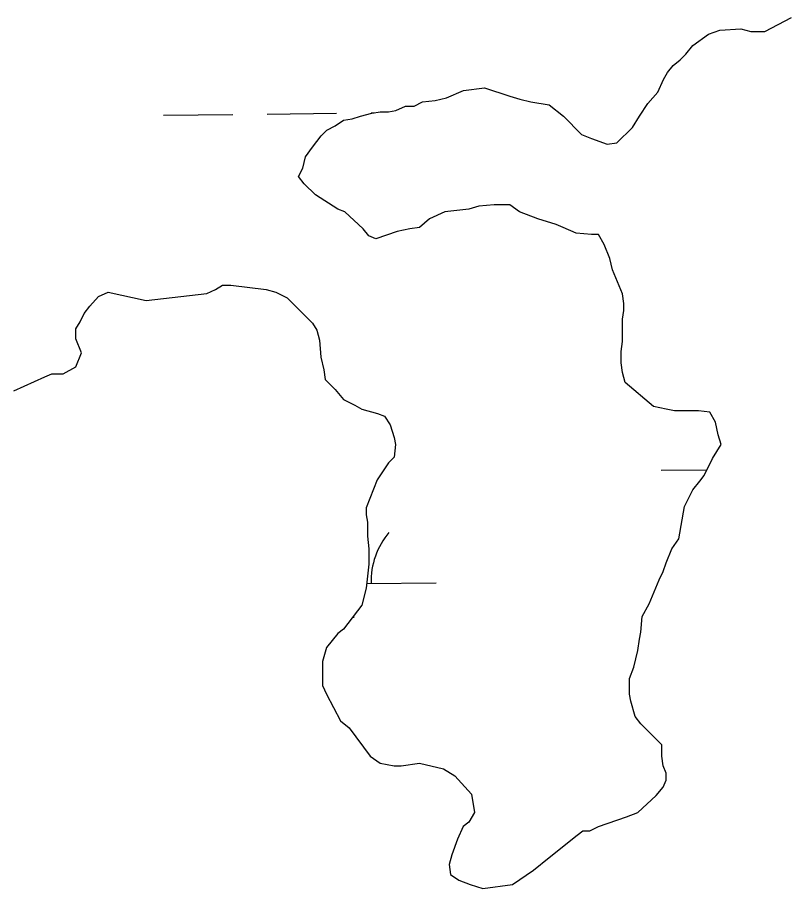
# Model space of a CAD drawing. Extents: x 3684037 to 3722149, y 433263 to 459021.
# Drawn here: x 3708344.4 to 3708701.9, y 456182.1 to 456584.2 of the extents above; entities that cross this region are included whole.
import ezdxf

# ---------------------------------------------------------------- set-up
doc = ezdxf.new("R2010")
doc.units = 0
doc.layers.add('V-TOPO-SHOR', color=7, linetype='Continuous')
doc.layers.add('V-WETL-SWMP', color=7, linetype='Continuous')

msp = doc.modelspace()

# ---------------------------------------------------------------- linework, layer by layer
at = {"layer": 'V-TOPO-SHOR'}
for p, q in [((3708689.58, 456577.7), (3708701.94, 456584.21)), ((3708668.76, 456578.36), (3708678.52, 456579.01)), ((3708678.52, 456579.01), (3708683.07, 456577.7)), ((3708656.39, 456571.2), (3708663.55, 456576.41)), ((3708663.55, 456576.41), (3708668.76, 456578.36)), ((3708683.07, 456577.7), (3708689.58, 456577.7)), ((3708653.14, 456567.3), (3708656.39, 456571.2)), ((3708650.54, 456564.7), (3708653.14, 456567.3)), ((3708647.28, 456562.09), (3708650.54, 456564.7)), ((3708642.73, 456555.59), (3708644.68, 456558.84)), ((3708644.68, 456558.84), (3708647.28, 456562.09)), ((3708640.12, 456549.73), (3708642.73, 456555.59)), ((3708550.33, 456550.4), (3708560.09, 456551.7)), ((3708560.09, 456551.7), (3708571.8, 456547.79)), ((3708537.31, 456545.85), (3708542.52, 456547.15)), ((3708542.52, 456547.15), (3708550.33, 456550.4)), ((3708571.8, 456547.79), (3708576.35, 456546.49)), ((3708635.57, 456544.53), (3708640.12, 456549.73)), ((3708519.09, 456541.29), (3708523.65, 456543.25)), ((3708523.65, 456543.25), (3708527.55, 456543.25)), ((3708527.55, 456543.25), (3708531.46, 456545.2)), ((3708531.46, 456545.2), (3708537.31, 456545.85)), ((3708576.35, 456546.49), (3708581.56, 456545.19)), ((3708581.56, 456545.19), (3708590.02, 456543.88)), ((3708590.02, 456543.88), (3708596.52, 456538.68)), ((3708631.66, 456538.67), (3708635.57, 456544.53)), ((3708498.92, 456537.39), (3708502.82, 456538.69)), ((3708502.82, 456538.69), (3708508.03, 456540)), ((3708508.03, 456540), (3708511.93, 456540.65)), ((3708511.93, 456540.65), (3708515.84, 456540.64)), ((3708515.84, 456540.64), (3708519.09, 456541.29)), ((3708596.52, 456538.68), (3708604.98, 456530.22)), ((3708628.41, 456533.47), (3708631.66, 456538.67)), ((3708491.11, 456534.14), (3708495.01, 456536.74)), ((3708495.01, 456536.74), (3708498.92, 456537.39)), ((3708484.6, 456529.59), (3708487.21, 456532.19)), ((3708487.21, 456532.19), (3708491.11, 456534.14)), ((3708621.25, 456526.31), (3708628.41, 456533.47)), ((3708480.7, 456524.38), (3708484.6, 456529.59)), ((3708604.98, 456530.22), (3708609.54, 456528.26)), ((3708609.54, 456528.26), (3708616.69, 456525.66)), ((3708477.44, 456519.83), (3708480.7, 456524.38)), ((3708616.69, 456525.66), (3708621.25, 456526.31)), ((3708476.14, 456514.62), (3708477.44, 456519.83)), ((3708474.19, 456510.72), (3708476.14, 456514.62)), ((3708476.79, 456507.47), (3708474.19, 456510.72)), ((3708481.99, 456502.26), (3708476.79, 456507.47)), ((3708492.4, 456495.75), (3708481.99, 456502.26)), ((3708495.66, 456494.45), (3708492.4, 456495.75)), ((3708504.12, 456486.64), (3708495.66, 456494.45)), ((3708541.86, 456494.44), (3708534.7, 456491.19)), ((3708552.92, 456495.74), (3708541.86, 456494.44)), ((3708557.47, 456497.04), (3708552.92, 456495.74)), ((3708564.63, 456497.69), (3708557.47, 456497.04)), ((3708571.79, 456497.69), (3708564.63, 456497.69)), ((3708576.34, 456494.43), (3708571.79, 456497.69)), ((3708584.8, 456491.18), (3708576.34, 456494.43)), ((3708534.7, 456491.19), (3708530.14, 456487.29)), ((3708593.26, 456488.57), (3708584.8, 456491.18)), ((3708506.72, 456483.39), (3708504.12, 456486.64)), ((3708525.59, 456486.64), (3708519.73, 456485.33)), ((3708530.14, 456487.29), (3708525.59, 456486.64)), ((3708596.51, 456487.27), (3708593.26, 456488.57)), ((3708602.37, 456484.67), (3708596.51, 456487.27)), ((3708509.97, 456482.08), (3708506.72, 456483.39)), ((3708519.73, 456485.33), (3708509.97, 456482.08)), ((3708609.53, 456484.02), (3708602.37, 456484.67)), ((3708612.78, 456484.02), (3708609.53, 456484.02)), ((3708615.38, 456479.46), (3708612.78, 456484.02)), ((3708617.98, 456472.95), (3708615.38, 456479.46)), ((3708619.28, 456467.75), (3708617.98, 456472.95)), ((3708623.84, 456456.69), (3708619.28, 456467.75)), ((3708431.88, 456456.72), (3708435.79, 456458.67)), ((3708435.79, 456458.67), (3708439.04, 456460.62)), ((3708439.04, 456460.62), (3708442.95, 456460.62)), ((3708442.95, 456460.62), (3708459.21, 456458.67)), ((3708459.21, 456458.67), (3708463.77, 456457.37)), ((3708377.87, 456450.87), (3708381.78, 456455.43)), ((3708381.78, 456455.43), (3708386.33, 456457.38)), ((3708386.33, 456457.38), (3708403.9, 456453.47)), ((3708403.9, 456453.47), (3708431.88, 456456.72)), ((3708463.77, 456457.37), (3708468.97, 456454.76)), ((3708468.97, 456454.76), (3708480.68, 456443.05)), ((3708624.49, 456452.13), (3708623.84, 456456.69)), ((3708375.27, 456447.62), (3708377.87, 456450.87)), ((3708624.49, 456448.88), (3708624.49, 456452.13)), ((3708373.32, 456443.72), (3708375.27, 456447.62)), ((3708623.84, 456444.97), (3708624.49, 456448.88)), ((3708371.37, 456440.46), (3708373.32, 456443.72)), ((3708480.68, 456443.05), (3708482.63, 456439.79)), ((3708623.83, 456434.56), (3708623.84, 456444.97)), ((3708371.36, 456435.91), (3708371.37, 456440.46)), ((3708482.63, 456439.79), (3708483.93, 456435.24)), ((3708373.97, 456429.4), (3708371.36, 456435.91)), ((3708483.93, 456435.24), (3708484.58, 456427.43)), ((3708623.18, 456430.01), (3708623.83, 456434.56)), ((3708623.18, 456424.8), (3708623.18, 456430.01)), ((3708371.36, 456422.9), (3708373.97, 456429.4)), ((3708484.58, 456427.43), (3708485.88, 456421.57)), ((3708365.51, 456419.64), (3708371.36, 456422.9)), ((3708623.83, 456420.25), (3708623.18, 456424.8)), ((3708342.73, 456411.84), (3708357.05, 456418.34)), ((3708357.05, 456418.34), (3708360.3, 456419.64)), ((3708360.3, 456419.64), (3708365.51, 456419.64)), ((3708485.88, 456421.57), (3708486.53, 456417.02)), ((3708625.13, 456415.69), (3708623.83, 456420.25)), ((3708486.53, 456417.02), (3708491.09, 456412.46)), ((3708638.14, 456404.63), (3708625.13, 456415.69)), ((3708491.09, 456412.46), (3708494.99, 456407.91)), ((3708494.99, 456407.91), (3708500.2, 456405.3)), ((3708500.2, 456405.3), (3708503.45, 456403.35)), ((3708503.45, 456403.35), (3708510.61, 456401.4)), ((3708644, 456403.32), (3708638.14, 456404.63)), ((3708647.9, 456402.67), (3708644, 456403.32)), ((3708658.97, 456402.67), (3708647.9, 456402.67)), ((3708664.17, 456402.02), (3708658.97, 456402.67)), ((3708666.77, 456397.46), (3708664.17, 456402.02)), ((3708510.61, 456401.4), (3708513.86, 456400.1)), ((3708513.86, 456400.1), (3708516.46, 456396.19)), ((3708516.46, 456396.19), (3708518.41, 456390.33)), ((3708668.07, 456391.61), (3708666.77, 456397.46)), ((3708518.41, 456390.33), (3708519.06, 456387.08)), ((3708669.37, 456387.05), (3708668.07, 456391.61)), ((3708519.06, 456387.08), (3708518.41, 456381.22)), ((3708665.47, 456380.55), (3708669.37, 456387.05)), ((3708515.81, 456378.62), (3708510.6, 456370.81)), ((3708518.41, 456381.22), (3708515.81, 456378.62)), ((3708661.56, 456372.74), (3708665.47, 456380.55)), ((3708510.6, 456370.81), (3708505.39, 456357.8)), ((3708656.36, 456366.23), (3708659.61, 456370.14)), ((3708659.61, 456370.14), (3708661.56, 456372.74)), ((3708652.45, 456358.43), (3708656.36, 456366.23)), ((3708505.39, 456357.8), (3708505.39, 456354.55)), ((3708649.84, 456343.46), (3708652.45, 456358.43)), ((3708505.39, 456354.55), (3708506.04, 456351.29)), ((3708506.04, 456351.29), (3708506.04, 456344.79)), ((3708506.04, 456344.79), (3708506.69, 456338.93)), ((3708646.59, 456338.91), (3708649.84, 456343.46)), ((3708506.69, 456338.93), (3708506.69, 456331.77)), ((3708643.99, 456332.4), (3708646.59, 456338.91)), ((3708506.69, 456331.77), (3708505.39, 456320.71)), ((3708642.68, 456328.5), (3708643.99, 456332.4)), ((3708640.73, 456324.59), (3708642.68, 456328.5)), ((3708636.17, 456313.53), (3708640.73, 456324.59)), ((3708505.39, 456320.71), (3708503.43, 456312.9)), ((3708632.92, 456307.67), (3708636.17, 456313.53)), ((3708503.43, 456312.9), (3708494.97, 456301.84)), ((3708632.27, 456300.52), (3708632.92, 456307.67)), ((3708494.97, 456301.84), (3708492.37, 456299.89)), ((3708492.37, 456299.89), (3708487.16, 456293.39)), ((3708631.62, 456297.26), (3708632.27, 456300.52)), ((3708487.16, 456293.39), (3708485.21, 456286.88)), ((3708630.97, 456292.06), (3708631.62, 456297.26)), ((3708629.01, 456284.25), (3708630.97, 456292.06)), ((3708485.21, 456286.88), (3708485.21, 456275.82)), ((3708627.06, 456279.05), (3708629.01, 456284.25)), ((3708627.06, 456271.89), (3708627.06, 456279.05)), ((3708485.21, 456275.82), (3708487.16, 456271.91)), ((3708487.16, 456271.91), (3708493.66, 456259.55)), ((3708627.71, 456268.63), (3708627.06, 456271.89)), ((3708629.66, 456261.48), (3708627.71, 456268.63)), ((3708632.26, 456258.22), (3708629.66, 456261.48)), ((3708493.66, 456259.55), (3708497.57, 456256.29)), ((3708642.02, 456248.46), (3708632.26, 456258.22)), ((3708497.57, 456256.29), (3708507.32, 456243.28)), ((3708642.02, 456243.25), (3708642.02, 456248.46)), ((3708507.32, 456243.28), (3708511.88, 456240.02)), ((3708642.67, 456238.7), (3708642.02, 456243.25)), ((3708511.88, 456240.02), (3708518.39, 456238.72)), ((3708518.39, 456238.72), (3708521.64, 456238.72)), ((3708521.64, 456238.72), (3708530.1, 456240.02)), ((3708530.1, 456240.02), (3708541.16, 456237.42)), ((3708541.16, 456237.42), (3708546.36, 456234.16)), ((3708643.97, 456235.45), (3708642.67, 456238.7)), ((3708546.36, 456234.16), (3708554.17, 456225.7)), ((3708643.97, 456232.19), (3708643.97, 456235.45)), ((3708639.41, 456225.04), (3708642.67, 456228.94)), ((3708642.67, 456228.94), (3708643.97, 456232.19)), ((3708554.17, 456225.7), (3708555.47, 456217.24)), ((3708630.95, 456217.23), (3708639.41, 456225.04)), ((3708555.47, 456217.24), (3708552.87, 456212.69)), ((3708625.75, 456215.28), (3708630.95, 456217.23)), ((3708612.73, 456210.73), (3708625.75, 456215.28)), ((3708550.26, 456210.74), (3708547.66, 456204.88)), ((3708552.87, 456212.69), (3708550.26, 456210.74)), ((3708608.83, 456208.77), (3708612.73, 456210.73)), ((3708547.66, 456204.88), (3708545.06, 456197.72)), ((3708589.95, 456196.41), (3708602.97, 456206.82)), ((3708602.97, 456206.82), (3708605.57, 456208.77)), ((3708605.57, 456208.77), (3708608.83, 456208.77)), ((3708545.06, 456197.72), (3708543.75, 456193.17)), ((3708543.75, 456193.17), (3708544.4, 456188.61)), ((3708582.8, 456190.56), (3708589.95, 456196.41)), ((3708573.03, 456184.05), (3708582.8, 456190.56)), ((3708544.4, 456188.61), (3708548.31, 456186.01)), ((3708548.31, 456186.01), (3708553.51, 456184.06)), ((3708553.51, 456184.06), (3708559.37, 456182.1)), ((3708559.37, 456182.1), (3708573.03, 456184.05))]:
    msp.add_line(p, q, dxfattribs=at)
at = {"layer": 'V-WETL-SWMP'}
for p, q in [((3708689.58, 456577.7), (3708701.94, 456584.21)), ((3708668.76, 456578.36), (3708678.52, 456579.01)), ((3708678.52, 456579.01), (3708683.07, 456577.7)), ((3708656.39, 456571.2), (3708663.55, 456576.41)), ((3708663.55, 456576.41), (3708668.76, 456578.36)), ((3708683.07, 456577.7), (3708689.58, 456577.7)), ((3708653.14, 456567.3), (3708656.39, 456571.2)), ((3708650.54, 456564.7), (3708653.14, 456567.3)), ((3708647.28, 456562.09), (3708650.54, 456564.7)), ((3708642.73, 456555.59), (3708644.68, 456558.84)), ((3708644.68, 456558.84), (3708647.28, 456562.09)), ((3708640.12, 456549.73), (3708642.73, 456555.59)), ((3708550.33, 456550.4), (3708560.09, 456551.7)), ((3708560.09, 456551.7), (3708571.8, 456547.79)), ((3708537.31, 456545.85), (3708542.52, 456547.15)), ((3708542.52, 456547.15), (3708550.33, 456550.4)), ((3708571.8, 456547.79), (3708576.35, 456546.49)), ((3708635.57, 456544.53), (3708640.12, 456549.73)), ((3708519.09, 456541.29), (3708523.65, 456543.25)), ((3708523.65, 456543.25), (3708527.55, 456543.25)), ((3708527.55, 456543.25), (3708531.46, 456545.2)), ((3708531.46, 456545.2), (3708537.31, 456545.85)), ((3708576.35, 456546.49), (3708581.56, 456545.19)), ((3708581.56, 456545.19), (3708590.02, 456543.88)), ((3708590.02, 456543.88), (3708596.52, 456538.68)), ((3708631.66, 456538.67), (3708635.57, 456544.53)), ((3708411.79, 456539.05), (3708443.79, 456539.43)), ((3708459.78, 456539.61), (3708491.78, 456539.98)), ((3708498.92, 456537.39), (3708502.82, 456538.69)), ((3708502.82, 456538.69), (3708508.03, 456540)), ((3708507.78, 456540.17), (3708509.18, 456540.19)), ((3708508.03, 456540), (3708511.93, 456540.65)), ((3708511.93, 456540.65), (3708515.84, 456540.64)), ((3708515.84, 456540.64), (3708519.09, 456541.29)), ((3708596.52, 456538.68), (3708604.98, 456530.22)), ((3708628.41, 456533.47), (3708631.66, 456538.67)), ((3708491.11, 456534.14), (3708495.01, 456536.74)), ((3708495.01, 456536.74), (3708498.92, 456537.39)), ((3708484.6, 456529.59), (3708487.21, 456532.19)), ((3708487.21, 456532.19), (3708491.11, 456534.14)), ((3708621.25, 456526.31), (3708628.41, 456533.47)), ((3708480.7, 456524.38), (3708484.6, 456529.59)), ((3708604.98, 456530.22), (3708609.54, 456528.26)), ((3708609.54, 456528.26), (3708616.69, 456525.66)), ((3708477.44, 456519.83), (3708480.7, 456524.38)), ((3708616.69, 456525.66), (3708621.25, 456526.31)), ((3708476.14, 456514.62), (3708477.44, 456519.83)), ((3708474.19, 456510.72), (3708476.14, 456514.62)), ((3708476.79, 456507.47), (3708474.19, 456510.72)), ((3708481.99, 456502.26), (3708476.79, 456507.47)), ((3708492.4, 456495.75), (3708481.99, 456502.26)), ((3708495.66, 456494.45), (3708492.4, 456495.75)), ((3708504.12, 456486.64), (3708495.66, 456494.45)), ((3708541.86, 456494.44), (3708534.7, 456491.19)), ((3708552.92, 456495.74), (3708541.86, 456494.44)), ((3708557.47, 456497.04), (3708552.92, 456495.74)), ((3708564.63, 456497.69), (3708557.47, 456497.04)), ((3708571.79, 456497.69), (3708564.63, 456497.69)), ((3708576.34, 456494.43), (3708571.79, 456497.69)), ((3708584.8, 456491.18), (3708576.34, 456494.43)), ((3708534.7, 456491.19), (3708530.14, 456487.29)), ((3708593.26, 456488.57), (3708584.8, 456491.18)), ((3708506.72, 456483.39), (3708504.12, 456486.64)), ((3708525.59, 456486.64), (3708519.73, 456485.33)), ((3708530.14, 456487.29), (3708525.59, 456486.64)), ((3708596.51, 456487.27), (3708593.26, 456488.57)), ((3708602.37, 456484.67), (3708596.51, 456487.27)), ((3708509.97, 456482.08), (3708506.72, 456483.39)), ((3708519.73, 456485.33), (3708509.97, 456482.08)), ((3708609.53, 456484.02), (3708602.37, 456484.67)), ((3708612.78, 456484.02), (3708609.53, 456484.02)), ((3708615.38, 456479.46), (3708612.78, 456484.02)), ((3708617.98, 456472.95), (3708615.38, 456479.46)), ((3708619.28, 456467.75), (3708617.98, 456472.95)), ((3708623.84, 456456.69), (3708619.28, 456467.75)), ((3708431.88, 456456.72), (3708435.79, 456458.67)), ((3708435.79, 456458.67), (3708439.04, 456460.62)), ((3708439.04, 456460.62), (3708442.95, 456460.62)), ((3708442.95, 456460.62), (3708459.21, 456458.67)), ((3708459.21, 456458.67), (3708463.77, 456457.37)), ((3708377.87, 456450.87), (3708381.78, 456455.43)), ((3708381.78, 456455.43), (3708386.33, 456457.38)), ((3708386.33, 456457.38), (3708403.9, 456453.47)), ((3708403.9, 456453.47), (3708431.88, 456456.72)), ((3708463.77, 456457.37), (3708468.97, 456454.76)), ((3708468.97, 456454.76), (3708480.68, 456443.05)), ((3708624.49, 456452.13), (3708623.84, 456456.69)), ((3708375.27, 456447.62), (3708377.87, 456450.87)), ((3708624.49, 456448.88), (3708624.49, 456452.13)), ((3708373.32, 456443.72), (3708375.27, 456447.62)), ((3708623.84, 456444.97), (3708624.49, 456448.88)), ((3708371.37, 456440.46), (3708373.32, 456443.72)), ((3708480.68, 456443.05), (3708482.63, 456439.79)), ((3708623.83, 456434.56), (3708623.84, 456444.97)), ((3708371.36, 456435.91), (3708371.37, 456440.46)), ((3708482.63, 456439.79), (3708483.93, 456435.24)), ((3708373.97, 456429.4), (3708371.36, 456435.91)), ((3708483.93, 456435.24), (3708484.58, 456427.43)), ((3708623.18, 456430.01), (3708623.83, 456434.56)), ((3708623.18, 456424.8), (3708623.18, 456430.01)), ((3708371.36, 456422.9), (3708373.97, 456429.4)), ((3708484.58, 456427.43), (3708485.88, 456421.57)), ((3708365.51, 456419.64), (3708371.36, 456422.9)), ((3708623.83, 456420.25), (3708623.18, 456424.8)), ((3708342.73, 456411.84), (3708357.05, 456418.34)), ((3708357.05, 456418.34), (3708360.3, 456419.64)), ((3708360.3, 456419.64), (3708365.51, 456419.64)), ((3708485.88, 456421.57), (3708486.53, 456417.02)), ((3708625.13, 456415.69), (3708623.83, 456420.25)), ((3708486.53, 456417.02), (3708491.09, 456412.46)), ((3708638.14, 456404.63), (3708625.13, 456415.69)), ((3708491.09, 456412.46), (3708494.99, 456407.91)), ((3708494.99, 456407.91), (3708500.2, 456405.3)), ((3708500.2, 456405.3), (3708503.45, 456403.35)), ((3708503.45, 456403.35), (3708510.61, 456401.4)), ((3708644, 456403.32), (3708638.14, 456404.63)), ((3708647.9, 456402.67), (3708644, 456403.32)), ((3708658.97, 456402.67), (3708647.9, 456402.67)), ((3708664.17, 456402.02), (3708658.97, 456402.67)), ((3708666.77, 456397.46), (3708664.17, 456402.02)), ((3708510.61, 456401.4), (3708513.86, 456400.1)), ((3708513.86, 456400.1), (3708516.46, 456396.19)), ((3708516.46, 456396.19), (3708518.41, 456390.33)), ((3708668.07, 456391.61), (3708666.77, 456397.46)), ((3708518.41, 456390.33), (3708519.06, 456387.08)), ((3708669.37, 456387.05), (3708668.07, 456391.61)), ((3708519.06, 456387.08), (3708518.41, 456381.22)), ((3708665.47, 456380.55), (3708669.37, 456387.05)), ((3708515.81, 456378.62), (3708510.6, 456370.81)), ((3708518.41, 456381.22), (3708515.81, 456378.62)), ((3708661.56, 456372.74), (3708665.47, 456380.55)), ((3708641.71, 456375.22), (3708662.93, 456375.46)), ((3708510.6, 456370.81), (3708505.39, 456357.8)), ((3708656.36, 456366.23), (3708659.61, 456370.14)), ((3708659.61, 456370.14), (3708661.56, 456372.74)), ((3708652.45, 456358.43), (3708656.36, 456366.23)), ((3708505.39, 456357.8), (3708505.39, 456354.55)), ((3708649.84, 456343.46), (3708652.45, 456358.43)), ((3708505.39, 456354.55), (3708506.04, 456351.29)), ((3708506.04, 456351.29), (3708506.04, 456344.79)), ((3708506.04, 456344.79), (3708506.69, 456338.93)), ((3708646.59, 456338.91), (3708649.84, 456343.46)), ((3708506.69, 456338.93), (3708506.69, 456331.77)), ((3708643.99, 456332.4), (3708646.59, 456338.91)), ((3708506.69, 456331.77), (3708505.39, 456320.71)), ((3708642.68, 456328.5), (3708643.99, 456332.4)), ((3708640.73, 456324.59), (3708642.68, 456328.5)), ((3708505.64, 456322.89), (3708537.72, 456323.26)), ((3708636.17, 456313.53), (3708640.73, 456324.59)), ((3708505.39, 456320.71), (3708503.43, 456312.9)), ((3708632.92, 456307.67), (3708636.17, 456313.53)), ((3708503.43, 456312.9), (3708494.97, 456301.84)), ((3708499.21, 456307.38), (3708499.9, 456307.39)), ((3708632.27, 456300.52), (3708632.92, 456307.67)), ((3708494.97, 456301.84), (3708492.37, 456299.89)), ((3708492.37, 456299.89), (3708487.16, 456293.39)), ((3708631.62, 456297.26), (3708632.27, 456300.52)), ((3708487.16, 456293.39), (3708485.21, 456286.88)), ((3708630.97, 456292.06), (3708631.62, 456297.26)), ((3708629.01, 456284.25), (3708630.97, 456292.06)), ((3708485.21, 456286.88), (3708485.21, 456275.82)), ((3708627.06, 456279.05), (3708629.01, 456284.25)), ((3708627.06, 456271.89), (3708627.06, 456279.05)), ((3708485.21, 456275.82), (3708487.16, 456271.91)), ((3708487.16, 456271.91), (3708493.66, 456259.55)), ((3708627.71, 456268.63), (3708627.06, 456271.89)), ((3708629.66, 456261.48), (3708627.71, 456268.63)), ((3708632.26, 456258.22), (3708629.66, 456261.48)), ((3708493.66, 456259.55), (3708497.57, 456256.29)), ((3708642.02, 456248.46), (3708632.26, 456258.22)), ((3708497.57, 456256.29), (3708507.32, 456243.28)), ((3708642.02, 456243.25), (3708642.02, 456248.46)), ((3708507.32, 456243.28), (3708511.88, 456240.02)), ((3708642.67, 456238.7), (3708642.02, 456243.25)), ((3708511.88, 456240.02), (3708518.39, 456238.72)), ((3708518.39, 456238.72), (3708521.64, 456238.72)), ((3708521.64, 456238.72), (3708530.1, 456240.02)), ((3708530.1, 456240.02), (3708541.16, 456237.42)), ((3708541.16, 456237.42), (3708546.36, 456234.16)), ((3708643.97, 456235.45), (3708642.67, 456238.7)), ((3708546.36, 456234.16), (3708554.17, 456225.7)), ((3708643.97, 456232.19), (3708643.97, 456235.45)), ((3708639.41, 456225.04), (3708642.67, 456228.94)), ((3708642.67, 456228.94), (3708643.97, 456232.19)), ((3708554.17, 456225.7), (3708555.47, 456217.24)), ((3708630.95, 456217.23), (3708639.41, 456225.04)), ((3708555.47, 456217.24), (3708552.87, 456212.69)), ((3708625.75, 456215.28), (3708630.95, 456217.23)), ((3708612.73, 456210.73), (3708625.75, 456215.28)), ((3708550.26, 456210.74), (3708547.66, 456204.88)), ((3708552.87, 456212.69), (3708550.26, 456210.74)), ((3708608.83, 456208.77), (3708612.73, 456210.73)), ((3708547.66, 456204.88), (3708545.06, 456197.72)), ((3708589.95, 456196.41), (3708602.97, 456206.82)), ((3708602.97, 456206.82), (3708605.57, 456208.77)), ((3708605.57, 456208.77), (3708608.83, 456208.77)), ((3708545.06, 456197.72), (3708543.75, 456193.17)), ((3708543.75, 456193.17), (3708544.4, 456188.61)), ((3708582.8, 456190.56), (3708589.95, 456196.41)), ((3708573.03, 456184.05), (3708582.8, 456190.56)), ((3708544.4, 456188.61), (3708548.31, 456186.01)), ((3708548.31, 456186.01), (3708553.51, 456184.06)), ((3708553.51, 456184.06), (3708559.37, 456182.1)), ((3708559.37, 456182.1), (3708573.03, 456184.05))]:
    msp.add_line(p, q, dxfattribs=at)
msp.add_arc((3708542.95, 456323.8), 35.25, 139.8949, 181.4385, dxfattribs=at)

doc.saveas('drawing.dxf')
